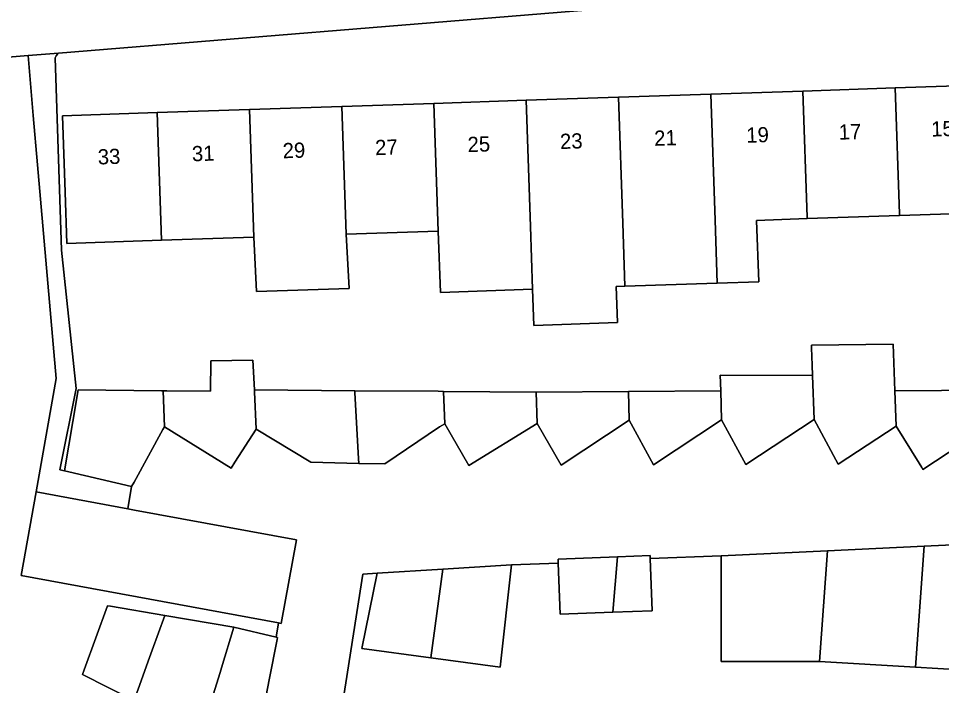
# Model space of a CAD drawing. Extents: x 163008 to 163854, y 382777 to 383982.
# Drawn here: x 163249.8 to 163310.5, y 383490.5 to 383534.4 of the extents above; entities that cross this region are included whole.
import ezdxf

# ---------------------------------------------------------------- set-up
doc = ezdxf.new("R2010")
doc.units = 0
for name, color, linetype in [('IMGEO_Erf', 7, 'Continuous'), ('IMGEO_Pand', 7, 'Continuous'), ('IMGEO_Pand_nummerreeks', 7, 'Continuous'), ('IMGEO_Rijbaan_lokaal_open', 7, 'Continuous'), ('IMGEO_Voetpad_open', 7, 'Continuous')]:
    doc.layers.add(name, color=color, linetype=linetype)

msp = doc.modelspace()

# ---------------------------------------------------------------- linework, layer by layer
at = {"layer": 'IMGEO_Erf'}
for points in [[(163331.439, 383538.568), (163252.404, 383532.102), (163252.339, 383532.027), (163252.239, 383531.918), (163252.183, 383531.785), (163252.606, 383519.142), (163253.552, 383510.028), (163252.484, 383504.677), (163252.782, 383504.631), (163253.618, 383509.546), (163253.667, 383509.831), (163253.685, 383509.942), (163259.18, 383509.888), (163259.283, 383509.887), (163259.517, 383509.885), (163262.398, 383509.857), (163262.42, 383511.868), (163265.187, 383511.906), (163265.281, 383509.959), (163271.881, 383509.895), (163277.375, 383509.852), (163277.731, 383509.848), (163283.808, 383509.789), (163289.881, 383509.836), (163295.955, 383509.883), (163295.92, 383510.921), (163301.997, 383510.885), (163301.974, 383511.565), (163301.936, 383512.715), (163301.93, 383512.894), (163307.309, 383512.949), (163307.411, 383509.895), (163313.554, 383509.939)], [(163250.922, 383503.235), (163252.248, 383510.692), (163251.016, 383524.749), (163250.731, 383528.002), (163250.409, 383531.939), (163239.015, 383531.007)], [(163313.791, 383521.617), (163307.723, 383521.414), (163301.654, 383521.211), (163298.319, 383521.099), (163298.454, 383517.063), (163295.72, 383516.972), (163289.651, 383516.769), (163289.08, 383516.75), (163289.16, 383514.373), (163283.663, 383514.189), (163283.583, 383516.566), (163277.514, 383516.363), (163277.379, 383520.399), (163271.313, 383520.196), (163271.511, 383516.618), (163265.424, 383516.414), (163265.25, 383519.993), (163259.177, 383519.79), (163252.953, 383519.582), (163252.84, 383522.964), (163252.672, 383527.977), (163258.889, 383528.185), (163264.957, 383528.388), (163271.026, 383528.591), (163277.094, 383528.794), (163283.163, 383528.997), (163289.231, 383529.2), (163295.301, 383529.403), (163301.369, 383529.606), (163307.438, 383529.809), (163313.506, 383530.012)], [(163257.358, 383489.514), (163253.98, 383491.227), (163254.088, 383491.526), (163255.622, 383495.746), (163255.827, 383495.711), (163259.39, 383495.106), (163263.94, 383494.333), (163266.713, 383493.678), (163266.874, 383494.618), (163249.941, 383497.735), (163250.922, 383503.235)], [(163320.516, 383491.007), (163308.767, 383491.709), (163302.449, 383492.087), (163295.982, 383492.087), (163295.982, 383499.032), (163291.323, 383498.857), (163291.452, 383495.421), (163288.857, 383495.323), (163285.389, 383495.193), (163285.264, 383498.543), (163282.19, 383498.428), (163281.457, 383491.715), (163276.889, 383492.328), (163272.341, 383492.94), (163273.355, 383497.888), (163272.411, 383497.83), (163270.677, 383486.749)]]:
    msp.add_lwpolyline(points, dxfattribs=at)
at = {"layer": 'IMGEO_Pand'}
for points in [[(163313.791, 383521.617), (163313.787, 383521.732), (163313.506, 383530.012), (163307.438, 383529.809), (163307.719, 383521.526), (163307.723, 383521.414)], [(163295.301, 383529.403), (163289.231, 383529.2), (163289.513, 383520.908), (163289.651, 383516.769), (163295.72, 383516.972), (163295.582, 383521.114)], [(163301.654, 383521.211), (163301.65, 383521.32), (163301.369, 383529.606), (163295.301, 383529.403), (163295.582, 383521.114), (163295.72, 383516.972), (163298.454, 383517.063), (163298.319, 383521.099)], [(163301.654, 383521.211), (163307.723, 383521.414), (163307.719, 383521.526), (163307.438, 383529.809), (163301.369, 383529.606), (163301.65, 383521.32)], [(163271.026, 383528.591), (163271.313, 383520.196), (163277.379, 383520.399), (163277.094, 383528.794)], [(163283.583, 383516.566), (163283.445, 383520.702), (163283.163, 383528.997), (163277.094, 383528.794), (163277.379, 383520.399), (163277.514, 383516.363)], [(163289.231, 383529.2), (163283.163, 383528.997), (163283.445, 383520.702), (163283.583, 383516.566), (163283.663, 383514.189), (163289.16, 383514.373), (163289.08, 383516.75), (163289.651, 383516.769), (163289.513, 383520.908)], [(163259.177, 383519.79), (163258.889, 383528.185), (163252.672, 383527.977), (163252.84, 383522.964), (163252.953, 383519.582)], [(163265.25, 383519.993), (163264.957, 383528.388), (163258.889, 383528.185), (163259.177, 383519.79)], [(163265.25, 383519.993), (163265.424, 383516.414), (163271.511, 383516.618), (163271.313, 383520.196), (163271.026, 383528.591), (163264.957, 383528.388)], [(163301.997, 383510.885), (163302.093, 383507.991), (163303.683, 383505.062), (163307.49, 383507.565), (163307.411, 383509.895), (163307.309, 383512.949), (163301.93, 383512.894), (163301.936, 383512.715), (163301.974, 383511.565)], [(163265.281, 383509.959), (163265.187, 383511.906), (163262.42, 383511.868), (163262.398, 383509.857), (163259.517, 383509.885), (163259.283, 383509.887), (163259.364, 383507.519), (163263.759, 383504.802), (163264.006, 383505.187), (163265.406, 383507.367), (163265.287, 383509.828)], [(163301.997, 383510.885), (163295.92, 383510.921), (163295.955, 383509.883), (163296.019, 383507.971), (163297.607, 383505.042), (163302.093, 383507.991)], [(163259.364, 383507.519), (163259.283, 383509.887), (163259.18, 383509.888), (163253.685, 383509.942), (163253.667, 383509.831), (163253.618, 383509.546), (163252.782, 383504.631), (163253.068, 383504.564), (163257.21, 383503.588), (163257.365, 383503.87), (163259.262, 383507.332)], [(163271.881, 383509.895), (163265.281, 383509.959), (163265.287, 383509.828), (163265.406, 383507.367), (163268.991, 383505.201), (163272.146, 383505.094), (163272.127, 383505.442), (163272.086, 383506.19), (163271.888, 383509.764)], [(163277.731, 383509.848), (163277.375, 383509.852), (163271.881, 383509.895), (163271.888, 383509.764), (163272.086, 383506.19), (163272.127, 383505.442), (163272.146, 383505.094), (163273.859, 383505.086), (163277.453, 383507.505), (163277.802, 383507.712)], [(163283.808, 383509.789), (163277.731, 383509.848), (163277.802, 383507.712), (163279.384, 383504.982), (163283.877, 383507.731)], [(163295.955, 383509.883), (163289.881, 383509.836), (163289.944, 383507.951), (163291.533, 383505.022), (163296.019, 383507.971)], [(163314.179, 383509.943), (163313.554, 383509.939), (163307.411, 383509.895), (163307.49, 383507.565), (163309.008, 383505.121), (163309.175, 383504.851), (163309.258, 383504.718), (163314.244, 383507.995), (163314.238, 383508.179)], [(163289.881, 383509.836), (163283.808, 383509.789), (163283.877, 383507.731), (163285.458, 383505.002), (163289.944, 383507.951)], [(163268.047, 383500.076), (163257.393, 383502.041), (163256.951, 383502.122), (163250.922, 383503.235), (163249.941, 383497.735), (163266.874, 383494.618), (163267.054, 383494.585)], [(163308.767, 383491.709), (163320.516, 383491.007), (163321.087, 383500.208), (163309.346, 383499.658)], [(163309.346, 383499.658), (163302.988, 383499.36), (163302.449, 383492.087), (163308.767, 383491.709)], [(163289.162, 383498.961), (163285.254, 383498.814), (163285.264, 383498.543), (163285.389, 383495.193), (163288.857, 383495.323)], [(163291.323, 383498.857), (163291.316, 383499.042), (163289.162, 383498.961), (163288.857, 383495.323), (163291.452, 383495.421)], [(163302.988, 383499.36), (163295.982, 383499.032), (163295.982, 383492.087), (163302.449, 383492.087)], [(163276.889, 383492.328), (163281.457, 383491.715), (163282.19, 383498.428), (163277.674, 383498.152)], [(163276.889, 383492.328), (163277.674, 383498.152), (163273.355, 383497.888), (163272.341, 383492.94)], [(163259.39, 383495.106), (163255.827, 383495.711), (163255.622, 383495.746), (163254.088, 383491.526), (163253.98, 383491.227), (163257.358, 383489.514), (163257.405, 383489.644), (163257.475, 383489.836), (163257.629, 383490.26), (163258.386, 383492.343), (163258.56, 383492.822)], [(163263.94, 383494.333), (163259.39, 383495.106), (163258.56, 383492.822), (163258.386, 383492.343), (163257.629, 383490.26), (163257.475, 383489.836), (163257.405, 383489.644), (163257.358, 383489.514), (163262.058, 383488.212), (163262.159, 383488.539), (163262.247, 383488.825), (163263.022, 383491.346), (163263.122, 383491.671)], [(163266.713, 383493.678), (163263.94, 383494.333), (163263.122, 383491.671), (163263.022, 383491.346), (163262.247, 383488.825), (163262.159, 383488.539), (163262.058, 383488.212), (163265.558, 383487.243), (163265.624, 383487.579), (163265.73, 383488.128), (163266.263, 383490.878), (163266.774, 383493.521), (163266.801, 383493.657)]]:
    msp.add_lwpolyline(points, close=True, dxfattribs=at)
at = {"layer": 'IMGEO_Rijbaan_lokaal_open'}
for points in [[(163314.244, 383507.995), (163309.258, 383504.718), (163309.175, 383504.851), (163309.008, 383505.121), (163307.49, 383507.565), (163303.683, 383505.062), (163302.093, 383507.991), (163297.607, 383505.042), (163296.019, 383507.971), (163291.533, 383505.022), (163289.944, 383507.951), (163285.458, 383505.002), (163283.877, 383507.731), (163279.384, 383504.982), (163277.802, 383507.712), (163277.453, 383507.505), (163273.859, 383505.086), (163272.146, 383505.094), (163268.991, 383505.201), (163265.406, 383507.367), (163264.006, 383505.187), (163263.759, 383504.802), (163259.364, 383507.519), (163259.262, 383507.332), (163257.365, 383503.87), (163257.21, 383503.588), (163256.951, 383502.122), (163257.393, 383502.041), (163268.047, 383500.076), (163267.054, 383494.585), (163266.874, 383494.618), (163266.713, 383493.678), (163266.801, 383493.657), (163266.774, 383493.521), (163266.263, 383490.878), (163265.73, 383488.128)], [(163270.677, 383486.749), (163272.411, 383497.83), (163273.355, 383497.888), (163277.674, 383498.152), (163282.19, 383498.428), (163285.264, 383498.543), (163285.254, 383498.814), (163289.162, 383498.961), (163291.316, 383499.042), (163291.323, 383498.857), (163295.982, 383499.032), (163302.988, 383499.36), (163309.346, 383499.658), (163321.087, 383500.208)]]:
    msp.add_lwpolyline(points, dxfattribs=at)
at = {"layer": 'IMGEO_Voetpad_open'}
msp.add_lwpolyline([(163239.015, 383531.007), (163250.409, 383531.939), (163252.404, 383532.102), (163331.439, 383538.568), (163337.61, 383538.928), (163340.828, 383538.952)], dxfattribs=at)
msp.add_lwpolyline([(163252.183, 383531.785), (163252.239, 383531.918), (163252.339, 383532.027), (163252.404, 383532.102), (163250.409, 383531.939), (163250.731, 383528.002), (163251.016, 383524.749), (163252.248, 383510.692), (163250.922, 383503.235), (163256.951, 383502.122), (163257.21, 383503.588), (163253.068, 383504.564), (163252.782, 383504.631), (163252.484, 383504.677), (163253.552, 383510.028), (163252.606, 383519.142)], close=True, dxfattribs=at)

# ---------------------------------------------------------------- texts
at = {"layer": 'IMGEO_Pand_nummerreeks'}
for s, rotation, p in [('15', 1.91599, (163309.816, 383526.607)), ('21', 1.91599, (163291.595, 383525.998)), ('19', 1.91599, (163297.654, 383526.2)), ('17', 1.91599, (163303.735, 383526.404)), ('27', 1.91599, (163273.239, 383525.384)), ('25', 1.91599, (163279.32, 383525.587)), ('23', 1.91368, (163285.401, 383525.789)), ('33', 1.91599, (163254.996, 383524.773)), ('31', 1.91599, (163261.19, 383524.981)), ('29', 1.91599, (163267.158, 383525.18))]:
    msp.add_text(s, height=1, rotation=rotation, dxfattribs=at).set_placement(p)

doc.saveas('drawing.dxf')
